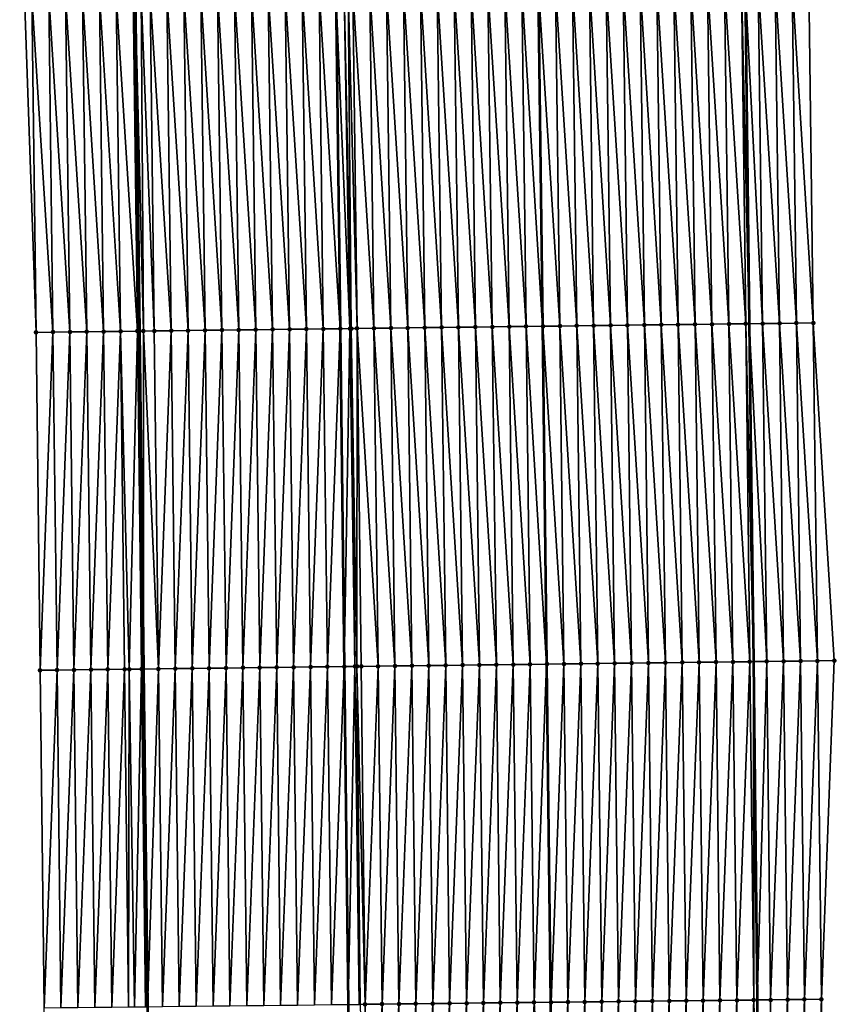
# Model space of a CAD drawing. Header units: feet. Extents: x 2010743 to 2022806, y 818705 to 837694.
# Tile 426 of 531: x 2011423 to 2011472, y 833613 to 833671. Entities that reach past the tile are written whole.
import ezdxf

# ---------------------------------------------------------------- set-up
doc = ezdxf.new("R2010")
doc.units = ezdxf.units.FT
doc.header["$MEASUREMENT"] = 0
for name, color, linetype, lineweight in [('EP_Travel Lane', 172, 'Continuous', 53), ('Road Shots', 141, 'Continuous', 100), ('STRIPING', 60, 'Continuous', 53)]:
    doc.layers.add(name, color=color, linetype=linetype, lineweight=lineweight)
doc.layers.add('I-77-MM17-21_NB-Surface-Border', color=7, linetype='Continuous')
doc.layers.add('I-77-MM17-21_NB-Surface-TIN', color=7, linetype='Continuous')

msp = doc.modelspace()

# ---------------------------------------------------------------- linework, layer by layer
at = {"layer": 'EP_Travel Lane'}
for points in [[(2011464.988, 833753.491, 292.193), (2011465.354, 833733.462, 292.098), (2011465.681, 833713.465, 292.017), (2011466.009, 833693.468, 291.958), (2011466.336, 833673.47, 291.897), (2011466.589, 833653.353, 291.841), (2011466.832, 833633.355, 291.826), (2011467.065, 833613.329, 291.812), (2011467.283, 833593.331, 291.79), (2011467.5, 833573.332, 291.775), (2011467.717, 833553.333, 291.774), (2011467.935, 833533.334, 291.789), (2011468.152, 833513.335, 291.797)], [(2011428.956, 833752.81, 292.489), (2011429.323, 833732.833, 292.414), (2011429.634, 833712.836, 292.334), (2011429.944, 833692.838, 292.234), (2011430.254, 833672.841, 292.154), (2011430.503, 833652.916, 292.111), (2011430.745, 833632.917, 292.045), (2011430.977, 833612.934, 292.039), (2011431.195, 833592.935, 292.039), (2011431.412, 833572.936, 292.024), (2011431.629, 833552.937, 292.032), (2011431.847, 833532.939, 292.065), (2011432.064, 833512.94, 292.102)]]:
    msp.add_polyline3d(points, dxfattribs=at)
at = {"layer": 'I-77-MM17-21_NB-Surface-Border', "color": 3, "linetype": 'Continuous', "lineweight": -3}
for points in [[(2011467.705, 833753.543, 292.096), (2011467.077, 833733.492, 292.042), (2011468.425, 833713.513, 291.922), (2011469.774, 833693.534, 291.813), (2011470.122, 833673.537, 291.757), (2011470.378, 833653.399, 291.711), (2011471.62, 833633.413, 291.642), (2011470.854, 833613.371, 291.668), (2011471.074, 833593.372, 291.648), (2011471.293, 833573.373, 291.648), (2011471.512, 833553.374, 291.655), (2011470.732, 833533.365, 291.699), (2011470.951, 833513.366, 291.699)], [(2011427.076, 833512.885, 291.937), (2011426.557, 833532.88, 291.895), (2011425.777, 833552.873, 291.844), (2011425.296, 833572.869, 291.814), (2011425.157, 833592.868, 291.84), (2011424.857, 833612.866, 291.843), (2011424.624, 833632.844, 291.867), (2011424.382, 833652.842, 291.917), (2011423.705, 833672.728, 291.953), (2011423.454, 833692.726, 292.028), (2011423.414, 833712.728, 292.137), (2011423.675, 833732.735, 292.241), (2011423.445, 833752.708, 292.332)]]:
    msp.add_polyline3d(points, dxfattribs=at)
at = {"layer": 'I-77-MM17-21_NB-Surface-TIN', "color": 128, "linetype": 'Continuous', "lineweight": -3}
for points in [[(2011452.38, 833653.181, 292.115), (2011452.125, 833673.222, 292.171), (2011451.125, 833673.204, 292.182)], [(2011453.38, 833653.193, 292.104), (2011453.124, 833673.239, 292.164), (2011452.125, 833673.222, 292.171)], [(2011452.38, 833653.181, 292.115), (2011453.38, 833653.193, 292.104), (2011452.125, 833673.222, 292.171)], [(2011453.124, 833673.239, 292.164), (2011454.347, 833653.204, 292.073), (2011454.092, 833673.256, 292.142)], [(2011453.38, 833653.193, 292.104), (2011454.347, 833653.204, 292.073), (2011453.124, 833673.239, 292.164)], [(2011454.379, 833653.205, 292.072), (2011454.124, 833673.257, 292.141), (2011454.092, 833673.256, 292.142)], [(2011454.379, 833653.205, 292.072), (2011454.092, 833673.256, 292.142), (2011454.347, 833653.204, 292.073)], [(2011455.379, 833653.217, 292.062), (2011455.124, 833673.274, 292.124), (2011454.124, 833673.257, 292.141)], [(2011454.379, 833653.205, 292.072), (2011455.379, 833653.217, 292.062), (2011454.124, 833673.257, 292.141)], [(2011456.379, 833653.229, 292.037), (2011456.124, 833673.292, 292.095), (2011455.124, 833673.274, 292.124)], [(2011455.379, 833653.217, 292.062), (2011456.379, 833653.229, 292.037), (2011455.124, 833673.274, 292.124)], [(2011457.379, 833653.241, 292.02), (2011457.124, 833673.309, 292.075), (2011456.124, 833673.292, 292.095)], [(2011456.379, 833653.229, 292.037), (2011457.379, 833653.241, 292.02), (2011456.124, 833673.292, 292.095)], [(2011458.379, 833653.253, 292.002), (2011458.124, 833673.327, 292.055), (2011457.124, 833673.309, 292.075)], [(2011457.379, 833653.241, 292.02), (2011458.379, 833653.253, 292.002), (2011457.124, 833673.309, 292.075)], [(2011459.379, 833653.266, 291.984), (2011459.124, 833673.344, 292.036), (2011458.124, 833673.327, 292.055)], [(2011458.379, 833653.253, 292.002), (2011459.379, 833653.266, 291.984), (2011458.124, 833673.327, 292.055)], [(2011460.379, 833653.278, 291.972), (2011460.123, 833673.362, 292.021), (2011459.124, 833673.344, 292.036)], [(2011459.379, 833653.266, 291.984), (2011460.379, 833653.278, 291.972), (2011459.124, 833673.344, 292.036)], [(2011461.379, 833653.29, 291.957), (2011461.123, 833673.379, 292.007), (2011460.123, 833673.362, 292.021)], [(2011460.379, 833653.278, 291.972), (2011461.379, 833653.29, 291.957), (2011460.123, 833673.362, 292.021)], [(2011462.379, 833653.302, 291.94), (2011462.123, 833673.397, 291.99), (2011461.123, 833673.379, 292.007)], [(2011461.379, 833653.29, 291.957), (2011462.379, 833653.302, 291.94), (2011461.123, 833673.379, 292.007)], [(2011462.123, 833673.397, 291.99), (2011463.379, 833653.314, 291.921), (2011463.123, 833673.414, 291.973)], [(2011462.379, 833653.302, 291.94), (2011463.379, 833653.314, 291.921), (2011462.123, 833673.397, 291.99)], [(2011464.379, 833653.326, 291.901), (2011464.123, 833673.431, 291.954), (2011463.123, 833673.414, 291.973)], [(2011463.379, 833653.314, 291.921), (2011464.379, 833653.326, 291.901), (2011463.123, 833673.414, 291.973)], [(2011465.379, 833653.338, 291.878), (2011465.123, 833673.449, 291.935), (2011464.123, 833673.431, 291.954)], [(2011464.379, 833653.326, 291.901), (2011465.379, 833653.338, 291.878), (2011464.123, 833673.431, 291.954)], [(2011466.379, 833653.351, 291.846), (2011466.122, 833673.467, 291.905), (2011465.123, 833673.449, 291.935)], [(2011465.379, 833653.338, 291.878), (2011466.379, 833653.351, 291.846), (2011465.123, 833673.449, 291.935)], [(2011466.122, 833673.467, 291.905), (2011466.589, 833653.353, 291.841), (2011466.336, 833673.47, 291.897)], [(2011466.379, 833653.351, 291.846), (2011466.589, 833653.353, 291.841), (2011466.122, 833673.467, 291.905)], [(2011467.378, 833653.363, 291.823), (2011467.122, 833673.484, 291.868), (2011466.336, 833673.47, 291.897)], [(2011467.378, 833653.363, 291.823), (2011466.336, 833673.47, 291.897), (2011466.589, 833653.353, 291.841)], [(2011468.378, 833653.375, 291.783), (2011468.122, 833673.502, 291.839), (2011467.122, 833673.484, 291.868)], [(2011467.378, 833653.363, 291.823), (2011468.378, 833653.375, 291.783), (2011467.122, 833673.484, 291.868)], [(2011469.378, 833653.387, 291.747), (2011469.122, 833673.519, 291.798), (2011468.122, 833673.502, 291.839)], [(2011468.378, 833653.375, 291.783), (2011469.378, 833653.387, 291.747), (2011468.122, 833673.502, 291.839)], [(2011470.378, 833653.399, 291.711), (2011470.122, 833673.537, 291.757), (2011469.122, 833673.519, 291.798)], [(2011469.378, 833653.387, 291.747), (2011470.378, 833653.399, 291.711), (2011469.122, 833673.519, 291.798)], [(2011424.382, 833652.842, 291.917), (2011424.129, 833672.735, 291.969), (2011423.705, 833672.728, 291.953)], [(2011425.382, 833652.854, 291.955), (2011425.129, 833672.752, 292.01), (2011424.129, 833672.735, 291.969)], [(2011424.382, 833652.842, 291.917), (2011425.382, 833652.854, 291.955), (2011424.129, 833672.735, 291.969)], [(2011426.381, 833652.866, 291.988), (2011426.129, 833672.769, 292.043), (2011425.129, 833672.752, 292.01)], [(2011425.382, 833652.854, 291.955), (2011426.381, 833652.866, 291.988), (2011425.129, 833672.752, 292.01)], [(2011427.381, 833652.878, 292.028), (2011427.128, 833672.787, 292.079), (2011426.129, 833672.769, 292.043)], [(2011426.381, 833652.866, 291.988), (2011427.381, 833652.878, 292.028), (2011426.129, 833672.769, 292.043)], [(2011428.381, 833652.89, 292.048), (2011428.128, 833672.804, 292.105), (2011427.128, 833672.787, 292.079)], [(2011427.381, 833652.878, 292.028), (2011428.381, 833652.89, 292.048), (2011427.128, 833672.787, 292.079)], [(2011429.381, 833652.902, 292.091), (2011429.128, 833672.821, 292.142), (2011428.128, 833672.804, 292.105)], [(2011428.381, 833652.89, 292.048), (2011429.381, 833652.902, 292.091), (2011428.128, 833672.804, 292.105)], [(2011430.381, 833652.914, 292.109), (2011430.128, 833672.839, 292.147), (2011429.128, 833672.821, 292.142)], [(2011429.381, 833652.902, 292.091), (2011430.381, 833652.914, 292.109), (2011429.128, 833672.821, 292.142)], [(2011430.128, 833672.839, 292.147), (2011430.503, 833652.916, 292.111), (2011430.254, 833672.841, 292.154)], [(2011430.381, 833652.914, 292.109), (2011430.503, 833652.916, 292.111), (2011430.128, 833672.839, 292.147)], [(2011430.737, 833652.919, 292.114), (2011430.608, 833672.847, 292.171), (2011430.254, 833672.841, 292.154)], [(2011430.737, 833652.919, 292.114), (2011430.254, 833672.841, 292.154), (2011430.503, 833652.916, 292.111)], [(2011431.381, 833652.926, 292.128), (2011431.128, 833672.856, 292.185), (2011430.608, 833672.847, 292.171)], [(2011430.737, 833652.919, 292.114), (2011431.381, 833652.926, 292.128), (2011430.608, 833672.847, 292.171)], [(2011432.381, 833652.938, 292.143), (2011432.128, 833672.873, 292.202), (2011431.128, 833672.856, 292.185)], [(2011431.381, 833652.926, 292.128), (2011432.381, 833652.938, 292.143), (2011431.128, 833672.856, 292.185)], [(2011433.381, 833652.951, 292.157), (2011433.127, 833672.891, 292.212), (2011432.128, 833672.873, 292.202)], [(2011432.381, 833652.938, 292.143), (2011433.381, 833652.951, 292.157), (2011432.128, 833672.873, 292.202)], [(2011434.381, 833652.963, 292.167), (2011434.127, 833672.908, 292.222), (2011433.127, 833672.891, 292.212)], [(2011433.381, 833652.951, 292.157), (2011434.381, 833652.963, 292.167), (2011433.127, 833672.891, 292.212)], [(2011435.381, 833652.975, 292.177), (2011435.127, 833672.925, 292.23), (2011434.127, 833672.908, 292.222)], [(2011434.381, 833652.963, 292.167), (2011435.381, 833652.975, 292.177), (2011434.127, 833672.908, 292.222)], [(2011436.381, 833652.987, 292.187), (2011436.127, 833672.943, 292.239), (2011435.127, 833672.925, 292.23)], [(2011435.381, 833652.975, 292.177), (2011436.381, 833652.987, 292.187), (2011435.127, 833672.925, 292.23)], [(2011437.381, 833652.999, 292.197), (2011437.127, 833672.96, 292.252), (2011436.127, 833672.943, 292.239)], [(2011436.381, 833652.987, 292.187), (2011437.381, 833652.999, 292.197), (2011436.127, 833672.943, 292.239)], [(2011438.381, 833653.011, 292.209), (2011438.127, 833672.977, 292.262), (2011437.127, 833672.96, 292.252)], [(2011437.381, 833652.999, 292.197), (2011438.381, 833653.011, 292.209), (2011437.127, 833672.96, 292.252)], [(2011439.381, 833653.023, 292.223), (2011439.127, 833672.995, 292.276), (2011438.127, 833672.977, 292.262)], [(2011438.381, 833653.011, 292.209), (2011439.381, 833653.023, 292.223), (2011438.127, 833672.977, 292.262)], [(2011440.38, 833653.035, 292.238), (2011440.126, 833673.012, 292.291), (2011439.127, 833672.995, 292.276)], [(2011439.381, 833653.023, 292.223), (2011440.38, 833653.035, 292.238), (2011439.127, 833672.995, 292.276)], [(2011441.38, 833653.047, 292.258), (2011441.126, 833673.03, 292.308), (2011440.126, 833673.012, 292.291)], [(2011440.38, 833653.035, 292.238), (2011441.38, 833653.047, 292.258), (2011440.126, 833673.012, 292.291)], [(2011441.126, 833673.03, 292.308), (2011442.38, 833653.059, 292.261), (2011442.126, 833673.047, 292.316)], [(2011441.38, 833653.047, 292.258), (2011442.38, 833653.059, 292.261), (2011441.126, 833673.03, 292.308)], [(2011442.955, 833653.066, 292.267), (2011442.62, 833673.056, 292.319), (2011442.126, 833673.047, 292.316)], [(2011442.955, 833653.066, 292.267), (2011442.126, 833673.047, 292.316), (2011442.38, 833653.059, 292.261)], [(2011443.038, 833653.067, 292.267), (2011442.849, 833673.06, 292.319), (2011442.62, 833673.056, 292.319)], [(2011442.955, 833653.066, 292.267), (2011443.038, 833653.067, 292.267), (2011442.62, 833673.056, 292.319)], [(2011443.38, 833653.071, 292.264), (2011443.126, 833673.064, 292.316), (2011442.849, 833673.06, 292.319)], [(2011443.038, 833653.067, 292.267), (2011443.38, 833653.071, 292.264), (2011442.849, 833673.06, 292.319)], [(2011444.38, 833653.084, 292.248), (2011444.126, 833673.082, 292.3), (2011443.126, 833673.064, 292.316)], [(2011443.38, 833653.071, 292.264), (2011444.38, 833653.084, 292.248), (2011443.126, 833673.064, 292.316)], [(2011445.38, 833653.096, 292.226), (2011445.126, 833673.099, 292.281), (2011444.126, 833673.082, 292.3)], [(2011444.38, 833653.084, 292.248), (2011445.38, 833653.096, 292.226), (2011444.126, 833673.082, 292.3)], [(2011446.38, 833653.108, 292.209), (2011446.126, 833673.117, 292.264), (2011445.126, 833673.099, 292.281)], [(2011445.38, 833653.096, 292.226), (2011446.38, 833653.108, 292.209), (2011445.126, 833673.099, 292.281)], [(2011447.38, 833653.12, 292.194), (2011447.125, 833673.134, 292.248), (2011446.126, 833673.117, 292.264)], [(2011446.38, 833653.108, 292.209), (2011447.38, 833653.12, 292.194), (2011446.126, 833673.117, 292.264)], [(2011448.38, 833653.132, 292.18), (2011448.125, 833673.152, 292.233), (2011447.125, 833673.134, 292.248)], [(2011447.38, 833653.12, 292.194), (2011448.38, 833653.132, 292.18), (2011447.125, 833673.134, 292.248)], [(2011449.38, 833653.144, 292.163), (2011449.125, 833673.169, 292.214), (2011448.125, 833673.152, 292.233)], [(2011448.38, 833653.132, 292.18), (2011449.38, 833653.144, 292.163), (2011448.125, 833673.152, 292.233)], [(2011450.38, 833653.156, 292.145), (2011450.125, 833673.187, 292.199), (2011449.125, 833673.169, 292.214)], [(2011449.38, 833653.144, 292.163), (2011450.38, 833653.156, 292.145), (2011449.125, 833673.169, 292.214)], [(2011451.38, 833653.168, 292.129), (2011451.125, 833673.204, 292.182), (2011450.125, 833673.187, 292.199)], [(2011450.38, 833653.156, 292.145), (2011451.38, 833653.168, 292.129), (2011450.125, 833673.187, 292.199)], [(2011451.38, 833653.168, 292.129), (2011452.38, 833653.181, 292.115), (2011451.125, 833673.204, 292.182)], [(2011470.62, 833633.401, 291.681), (2011470.378, 833653.399, 291.711), (2011469.378, 833653.387, 291.747)], [(2011470.62, 833633.401, 291.681), (2011471.62, 833633.413, 291.642), (2011470.378, 833653.399, 291.711)], [(2011424.382, 833652.842, 291.917), (2011424.624, 833632.844, 291.867), (2011425.382, 833652.854, 291.955)], [(2011425.624, 833632.856, 291.903), (2011425.382, 833652.854, 291.955), (2011424.624, 833632.844, 291.867)], [(2011425.624, 833632.856, 291.903), (2011426.381, 833652.866, 291.988), (2011425.382, 833652.854, 291.955)], [(2011425.624, 833632.856, 291.903), (2011426.624, 833632.868, 291.936), (2011426.381, 833652.866, 291.988)], [(2011426.624, 833632.868, 291.936), (2011427.381, 833652.878, 292.028), (2011426.381, 833652.866, 291.988)], [(2011426.624, 833632.868, 291.936), (2011427.624, 833632.88, 291.974), (2011427.381, 833652.878, 292.028)], [(2011427.624, 833632.88, 291.974), (2011428.381, 833652.89, 292.048), (2011427.381, 833652.878, 292.028)], [(2011427.624, 833632.88, 291.974), (2011428.623, 833632.892, 291.988), (2011428.381, 833652.89, 292.048)], [(2011428.623, 833632.892, 291.988), (2011429.381, 833652.902, 292.091), (2011428.381, 833652.89, 292.048)], [(2011428.623, 833632.892, 291.988), (2011429.623, 833632.904, 292.029), (2011429.381, 833652.902, 292.091)], [(2011429.899, 833632.907, 292.049), (2011430.381, 833652.914, 292.109), (2011429.381, 833652.902, 292.091)], [(2011429.623, 833632.904, 292.029), (2011429.899, 833632.907, 292.049), (2011429.381, 833652.902, 292.091)], [(2011429.899, 833632.907, 292.049), (2011430.623, 833632.916, 292.042), (2011430.381, 833652.914, 292.109)], [(2011430.623, 833632.916, 292.042), (2011430.503, 833652.916, 292.111), (2011430.381, 833652.914, 292.109)], [(2011430.737, 833652.919, 292.114), (2011430.503, 833652.916, 292.111), (2011430.745, 833632.917, 292.045)], [(2011430.623, 833632.916, 292.042), (2011430.745, 833632.917, 292.045), (2011430.503, 833652.916, 292.111)], [(2011431.623, 833632.928, 292.068), (2011431.381, 833652.926, 292.128), (2011430.737, 833652.919, 292.114)], [(2011431.623, 833632.928, 292.068), (2011430.737, 833652.919, 292.114), (2011430.745, 833632.917, 292.045)], [(2011431.623, 833632.928, 292.068), (2011432.381, 833652.938, 292.143), (2011431.381, 833652.926, 292.128)], [(2011431.623, 833632.928, 292.068), (2011432.623, 833632.94, 292.088), (2011432.381, 833652.938, 292.143)], [(2011432.623, 833632.94, 292.088), (2011433.381, 833652.951, 292.157), (2011432.381, 833652.938, 292.143)], [(2011432.623, 833632.94, 292.088), (2011433.623, 833632.952, 292.101), (2011433.381, 833652.951, 292.157)], [(2011433.623, 833632.952, 292.101), (2011434.381, 833652.963, 292.167), (2011433.381, 833652.951, 292.157)], [(2011433.623, 833632.952, 292.101), (2011434.623, 833632.964, 292.115), (2011434.381, 833652.963, 292.167)], [(2011434.623, 833632.964, 292.115), (2011435.381, 833652.975, 292.177), (2011434.381, 833652.963, 292.167)], [(2011434.623, 833632.964, 292.115), (2011435.623, 833632.976, 292.127), (2011435.381, 833652.975, 292.177)], [(2011435.623, 833632.976, 292.127), (2011436.381, 833652.987, 292.187), (2011435.381, 833652.975, 292.177)], [(2011435.623, 833632.976, 292.127), (2011436.623, 833632.988, 292.136), (2011436.381, 833652.987, 292.187)], [(2011436.623, 833632.988, 292.136), (2011437.381, 833652.999, 292.197), (2011436.381, 833652.987, 292.187)], [(2011436.623, 833632.988, 292.136), (2011437.623, 833633, 292.148), (2011437.381, 833652.999, 292.197)], [(2011437.623, 833633, 292.148), (2011438.381, 833653.011, 292.209), (2011437.381, 833652.999, 292.197)], [(2011437.623, 833633, 292.148), (2011438.623, 833633.012, 292.161), (2011438.381, 833653.011, 292.209)], [(2011438.623, 833633.012, 292.161), (2011439.381, 833653.023, 292.223), (2011438.381, 833653.011, 292.209)], [(2011438.623, 833633.012, 292.161), (2011439.623, 833633.025, 292.178), (2011439.381, 833653.023, 292.223)], [(2011439.623, 833633.025, 292.178), (2011440.38, 833653.035, 292.238), (2011439.381, 833653.023, 292.223)], [(2011439.623, 833633.025, 292.178), (2011440.623, 833633.037, 292.193), (2011440.38, 833653.035, 292.238)], [(2011440.623, 833633.037, 292.193), (2011441.38, 833653.047, 292.258), (2011440.38, 833653.035, 292.238)], [(2011440.623, 833633.037, 292.193), (2011441.622, 833633.049, 292.211), (2011441.38, 833653.047, 292.258)], [(2011441.622, 833633.049, 292.211), (2011442.38, 833653.059, 292.261), (2011441.38, 833653.047, 292.258)], [(2011441.622, 833633.049, 292.211), (2011442.622, 833633.061, 292.22), (2011442.38, 833653.059, 292.261)], [(2011442.955, 833653.066, 292.267), (2011442.38, 833653.059, 292.261), (2011442.622, 833633.061, 292.22)], [(2011443.248, 833633.068, 292.225), (2011442.955, 833653.066, 292.267), (2011442.622, 833633.061, 292.22)], [(2011443.248, 833633.068, 292.225), (2011443.038, 833653.067, 292.267), (2011442.955, 833653.066, 292.267)], [(2011443.368, 833633.07, 292.224), (2011443.38, 833653.071, 292.264), (2011443.038, 833653.067, 292.267)], [(2011443.248, 833633.068, 292.225), (2011443.368, 833633.07, 292.224), (2011443.038, 833653.067, 292.267)], [(2011443.368, 833633.07, 292.224), (2011443.622, 833633.073, 292.222), (2011443.38, 833653.071, 292.264)], [(2011444.622, 833633.085, 292.206), (2011444.38, 833653.084, 292.248), (2011443.38, 833653.071, 292.264)], [(2011443.622, 833633.073, 292.222), (2011444.622, 833633.085, 292.206), (2011443.38, 833653.071, 292.264)], [(2011445.622, 833633.097, 292.188), (2011445.38, 833653.096, 292.226), (2011444.38, 833653.084, 292.248)], [(2011444.622, 833633.085, 292.206), (2011445.622, 833633.097, 292.188), (2011444.38, 833653.084, 292.248)], [(2011446.622, 833633.109, 292.171), (2011446.38, 833653.108, 292.209), (2011445.38, 833653.096, 292.226)], [(2011445.622, 833633.097, 292.188), (2011446.622, 833633.109, 292.171), (2011445.38, 833653.096, 292.226)], [(2011447.622, 833633.121, 292.157), (2011447.38, 833653.12, 292.194), (2011446.38, 833653.108, 292.209)], [(2011446.622, 833633.109, 292.171), (2011447.622, 833633.121, 292.157), (2011446.38, 833653.108, 292.209)], [(2011448.622, 833633.134, 292.143), (2011448.38, 833653.132, 292.18), (2011447.38, 833653.12, 292.194)], [(2011447.622, 833633.121, 292.157), (2011448.622, 833633.134, 292.143), (2011447.38, 833653.12, 292.194)], [(2011449.622, 833633.146, 292.126), (2011449.38, 833653.144, 292.163), (2011448.38, 833653.132, 292.18)], [(2011448.622, 833633.134, 292.143), (2011449.622, 833633.146, 292.126), (2011448.38, 833653.132, 292.18)], [(2011450.622, 833633.158, 292.109), (2011450.38, 833653.156, 292.145), (2011449.38, 833653.144, 292.163)], [(2011449.622, 833633.146, 292.126), (2011450.622, 833633.158, 292.109), (2011449.38, 833653.144, 292.163)], [(2011451.622, 833633.17, 292.095), (2011451.38, 833653.168, 292.129), (2011450.38, 833653.156, 292.145)], [(2011450.622, 833633.158, 292.109), (2011451.622, 833633.17, 292.095), (2011450.38, 833653.156, 292.145)], [(2011452.622, 833633.182, 292.083), (2011452.38, 833653.181, 292.115), (2011451.38, 833653.168, 292.129)], [(2011451.622, 833633.17, 292.095), (2011452.622, 833633.182, 292.083), (2011451.38, 833653.168, 292.129)], [(2011453.622, 833633.194, 292.073), (2011453.38, 833653.193, 292.104), (2011452.38, 833653.181, 292.115)], [(2011452.622, 833633.182, 292.083), (2011453.622, 833633.194, 292.073), (2011452.38, 833653.181, 292.115)], [(2011453.38, 833653.193, 292.104), (2011454.589, 833633.206, 292.054), (2011454.347, 833653.204, 292.073)], [(2011453.622, 833633.194, 292.073), (2011454.589, 833633.206, 292.054), (2011453.38, 833653.193, 292.104)], [(2011454.622, 833633.206, 292.054), (2011454.379, 833653.205, 292.072), (2011454.347, 833653.204, 292.073)], [(2011454.622, 833633.206, 292.054), (2011454.347, 833653.204, 292.073), (2011454.589, 833633.206, 292.054)], [(2011455.621, 833633.218, 292.041), (2011455.379, 833653.217, 292.062), (2011454.379, 833653.205, 292.072)], [(2011454.622, 833633.206, 292.054), (2011455.621, 833633.218, 292.041), (2011454.379, 833653.205, 292.072)], [(2011456.621, 833633.231, 292.009), (2011456.379, 833653.229, 292.037), (2011455.379, 833653.217, 292.062)], [(2011455.621, 833633.218, 292.041), (2011456.621, 833633.231, 292.009), (2011455.379, 833653.217, 292.062)], [(2011457.621, 833633.243, 291.991), (2011457.379, 833653.241, 292.02), (2011456.379, 833653.229, 292.037)], [(2011456.621, 833633.231, 292.009), (2011457.621, 833633.243, 291.991), (2011456.379, 833653.229, 292.037)], [(2011458.621, 833633.255, 291.971), (2011458.379, 833653.253, 292.002), (2011457.379, 833653.241, 292.02)], [(2011457.621, 833633.243, 291.991), (2011458.621, 833633.255, 291.971), (2011457.379, 833653.241, 292.02)], [(2011459.621, 833633.267, 291.95), (2011459.379, 833653.266, 291.984), (2011458.379, 833653.253, 292.002)], [(2011458.621, 833633.255, 291.971), (2011459.621, 833633.267, 291.95), (2011458.379, 833653.253, 292.002)], [(2011460.621, 833633.279, 291.939), (2011460.379, 833653.278, 291.972), (2011459.379, 833653.266, 291.984)], [(2011459.621, 833633.267, 291.95), (2011460.621, 833633.279, 291.939), (2011459.379, 833653.266, 291.984)], [(2011461.621, 833633.291, 291.926), (2011461.379, 833653.29, 291.957), (2011460.379, 833653.278, 291.972)], [(2011460.621, 833633.279, 291.939), (2011461.621, 833633.291, 291.926), (2011460.379, 833653.278, 291.972)], [(2011461.379, 833653.29, 291.957), (2011462.621, 833633.303, 291.913), (2011462.379, 833653.302, 291.94)], [(2011461.621, 833633.291, 291.926), (2011462.621, 833633.303, 291.913), (2011461.379, 833653.29, 291.957)], [(2011462.379, 833653.302, 291.94), (2011463.621, 833633.316, 291.897), (2011463.379, 833653.314, 291.921)], [(2011462.379, 833653.302, 291.94), (2011462.621, 833633.303, 291.913), (2011463.621, 833633.316, 291.897)], [(2011464.621, 833633.328, 291.879), (2011464.379, 833653.326, 291.901), (2011463.379, 833653.314, 291.921)], [(2011463.621, 833633.316, 291.897), (2011464.621, 833633.328, 291.879), (2011463.379, 833653.314, 291.921)], [(2011465.621, 833633.34, 291.857), (2011465.379, 833653.338, 291.878), (2011464.379, 833653.326, 291.901)], [(2011464.621, 833633.328, 291.879), (2011465.621, 833633.34, 291.857), (2011464.379, 833653.326, 291.901)], [(2011466.621, 833633.352, 291.835), (2011466.379, 833653.351, 291.846), (2011465.379, 833653.338, 291.878)], [(2011465.621, 833633.34, 291.857), (2011466.621, 833633.352, 291.835), (2011465.379, 833653.338, 291.878)], [(2011466.379, 833653.351, 291.846), (2011466.832, 833633.355, 291.826), (2011466.589, 833653.353, 291.841)], [(2011466.621, 833633.352, 291.835), (2011466.832, 833633.355, 291.826), (2011466.379, 833653.351, 291.846)], [(2011467.621, 833633.364, 291.793), (2011467.378, 833653.363, 291.823), (2011466.589, 833653.353, 291.841)], [(2011467.621, 833633.364, 291.793), (2011466.589, 833653.353, 291.841), (2011466.832, 833633.355, 291.826)], [(2011468.62, 833633.376, 291.751), (2011468.378, 833653.375, 291.783), (2011467.378, 833653.363, 291.823)], [(2011467.621, 833633.364, 291.793), (2011468.62, 833633.376, 291.751), (2011467.378, 833653.363, 291.823)], [(2011469.62, 833633.388, 291.715), (2011469.378, 833653.387, 291.747), (2011468.378, 833653.375, 291.783)], [(2011468.62, 833633.376, 291.751), (2011469.62, 833633.388, 291.715), (2011468.378, 833653.375, 291.783)], [(2011469.62, 833633.388, 291.715), (2011470.62, 833633.401, 291.681), (2011469.378, 833653.387, 291.747)], [(2011436.856, 833612.998, 292.117), (2011437.623, 833633, 292.148), (2011436.623, 833632.988, 292.136)], [(2011436.856, 833612.998, 292.117), (2011437.856, 833613.009, 292.127), (2011437.623, 833633, 292.148)], [(2011437.856, 833613.009, 292.127), (2011438.623, 833633.012, 292.161), (2011437.623, 833633, 292.148)], [(2011437.856, 833613.009, 292.127), (2011438.856, 833613.02, 292.14), (2011438.623, 833633.012, 292.161)], [(2011438.856, 833613.02, 292.14), (2011439.623, 833633.025, 292.178), (2011438.623, 833633.012, 292.161)], [(2011438.856, 833613.02, 292.14), (2011439.856, 833613.031, 292.156), (2011439.623, 833633.025, 292.178)], [(2011439.856, 833613.031, 292.156), (2011440.623, 833633.037, 292.193), (2011439.623, 833633.025, 292.178)], [(2011439.856, 833613.031, 292.156), (2011440.856, 833613.042, 292.173), (2011440.623, 833633.037, 292.193)], [(2011440.856, 833613.042, 292.173), (2011441.622, 833633.049, 292.211), (2011440.623, 833633.037, 292.193)], [(2011440.856, 833613.042, 292.173), (2011441.856, 833613.053, 292.193), (2011441.622, 833633.049, 292.211)], [(2011441.856, 833613.053, 292.193), (2011442.622, 833633.061, 292.22), (2011441.622, 833633.049, 292.211)], [(2011441.856, 833613.053, 292.193), (2011442.856, 833613.064, 292.201), (2011442.622, 833633.061, 292.22)], [(2011443.248, 833633.068, 292.225), (2011442.622, 833633.061, 292.22), (2011442.856, 833613.064, 292.201)], [(2011443.493, 833613.071, 292.211), (2011443.248, 833633.068, 292.225), (2011442.856, 833613.064, 292.201)], [(2011443.556, 833613.072, 292.211), (2011443.368, 833633.07, 292.224), (2011443.248, 833633.068, 292.225)], [(2011443.493, 833613.071, 292.211), (2011443.556, 833613.072, 292.211), (2011443.248, 833633.068, 292.225)], [(2011443.856, 833613.075, 292.208), (2011443.622, 833633.073, 292.222), (2011443.368, 833633.07, 292.224)], [(2011443.556, 833613.072, 292.211), (2011443.856, 833613.075, 292.208), (2011443.368, 833633.07, 292.224)], [(2011443.856, 833613.075, 292.208), (2011444.622, 833633.085, 292.206), (2011443.622, 833633.073, 292.222)], [(2011443.856, 833613.075, 292.208), (2011444.856, 833613.086, 292.189), (2011444.622, 833633.085, 292.206)], [(2011444.856, 833613.086, 292.189), (2011445.622, 833633.097, 292.188), (2011444.622, 833633.085, 292.206)], [(2011444.856, 833613.086, 292.189), (2011445.856, 833613.097, 292.169), (2011445.622, 833633.097, 292.188)], [(2011445.856, 833613.097, 292.169), (2011446.622, 833633.109, 292.171), (2011445.622, 833633.097, 292.188)], [(2011445.856, 833613.097, 292.169), (2011446.856, 833613.108, 292.152), (2011446.622, 833633.109, 292.171)], [(2011446.856, 833613.108, 292.152), (2011447.622, 833633.121, 292.157), (2011446.622, 833633.109, 292.171)], [(2011446.856, 833613.108, 292.152), (2011447.856, 833613.119, 292.139), (2011447.622, 833633.121, 292.157)], [(2011447.856, 833613.119, 292.139), (2011448.622, 833633.134, 292.143), (2011447.622, 833633.121, 292.157)], [(2011447.856, 833613.119, 292.139), (2011448.855, 833613.13, 292.126), (2011448.622, 833633.134, 292.143)], [(2011448.855, 833613.13, 292.126), (2011449.622, 833633.146, 292.126), (2011448.622, 833633.134, 292.143)], [(2011448.855, 833613.13, 292.126), (2011449.855, 833613.141, 292.109), (2011449.622, 833633.146, 292.126)], [(2011449.855, 833613.141, 292.109), (2011450.622, 833633.158, 292.109), (2011449.622, 833633.146, 292.126)], [(2011449.855, 833613.141, 292.109), (2011450.855, 833613.152, 292.094), (2011450.622, 833633.158, 292.109)], [(2011450.855, 833613.152, 292.094), (2011451.622, 833633.17, 292.095), (2011450.622, 833633.158, 292.109)], [(2011450.855, 833613.152, 292.094), (2011451.855, 833613.163, 292.081), (2011451.622, 833633.17, 292.095)], [(2011451.855, 833613.163, 292.081), (2011452.622, 833633.182, 292.083), (2011451.622, 833633.17, 292.095)], [(2011451.855, 833613.163, 292.081), (2011452.855, 833613.174, 292.071), (2011452.622, 833633.182, 292.083)], [(2011452.855, 833613.174, 292.071), (2011453.622, 833633.194, 292.073), (2011452.622, 833633.182, 292.083)], [(2011452.855, 833613.174, 292.071), (2011453.855, 833613.185, 292.062), (2011453.622, 833633.194, 292.073)], [(2011453.855, 833613.185, 292.062), (2011454.589, 833633.206, 292.054), (2011453.622, 833633.194, 292.073)], [(2011453.855, 833613.185, 292.062), (2011454.822, 833613.195, 292.039), (2011454.589, 833633.206, 292.054)], [(2011454.622, 833633.206, 292.054), (2011454.589, 833633.206, 292.054), (2011454.822, 833613.195, 292.039)], [(2011454.855, 833613.196, 292.038), (2011455.621, 833633.218, 292.041), (2011454.622, 833633.206, 292.054)], [(2011454.855, 833613.196, 292.038), (2011454.622, 833633.206, 292.054), (2011454.822, 833613.195, 292.039)], [(2011454.855, 833613.196, 292.038), (2011455.855, 833613.207, 292.025), (2011455.621, 833633.218, 292.041)], [(2011455.855, 833613.207, 292.025), (2011456.621, 833633.231, 292.009), (2011455.621, 833633.218, 292.041)], [(2011455.855, 833613.207, 292.025), (2011456.855, 833613.218, 291.995), (2011456.621, 833633.231, 292.009)], [(2011456.855, 833613.218, 291.995), (2011457.621, 833633.243, 291.991), (2011456.621, 833633.231, 292.009)], [(2011456.855, 833613.218, 291.995), (2011457.855, 833613.229, 291.975), (2011457.621, 833633.243, 291.991)], [(2011457.855, 833613.229, 291.975), (2011458.621, 833633.255, 291.971), (2011457.621, 833633.243, 291.991)], [(2011457.855, 833613.229, 291.975), (2011458.855, 833613.24, 291.959), (2011458.621, 833633.255, 291.971)], [(2011458.855, 833613.24, 291.959), (2011459.621, 833633.267, 291.95), (2011458.621, 833633.255, 291.971)], [(2011458.855, 833613.24, 291.959), (2011459.855, 833613.251, 291.94), (2011459.621, 833633.267, 291.95)], [(2011459.855, 833613.251, 291.94), (2011460.621, 833633.279, 291.939), (2011459.621, 833633.267, 291.95)], [(2011459.855, 833613.251, 291.94), (2011460.855, 833613.262, 291.925), (2011460.621, 833633.279, 291.939)], [(2011460.855, 833613.262, 291.925), (2011461.621, 833633.291, 291.926), (2011460.621, 833633.279, 291.939)], [(2011460.855, 833613.262, 291.925), (2011461.855, 833613.272, 291.911), (2011461.621, 833633.291, 291.926)], [(2011461.855, 833613.272, 291.911), (2011462.621, 833633.303, 291.913), (2011461.621, 833633.291, 291.926)], [(2011461.855, 833613.272, 291.911), (2011462.855, 833613.283, 291.899), (2011462.621, 833633.303, 291.913)], [(2011462.855, 833613.283, 291.899), (2011463.621, 833633.316, 291.897), (2011462.621, 833633.303, 291.913)], [(2011463.855, 833613.294, 291.883), (2011463.621, 833633.316, 291.897), (2011462.855, 833613.283, 291.899)], [(2011463.855, 833613.294, 291.883), (2011464.621, 833633.328, 291.879), (2011463.621, 833633.316, 291.897)], [(2011463.855, 833613.294, 291.883), (2011464.855, 833613.305, 291.867), (2011464.621, 833633.328, 291.879)], [(2011464.855, 833613.305, 291.867), (2011465.621, 833633.34, 291.857), (2011464.621, 833633.328, 291.879)], [(2011464.855, 833613.305, 291.867), (2011465.854, 833613.316, 291.848), (2011465.621, 833633.34, 291.857)], [(2011465.854, 833613.316, 291.848), (2011466.621, 833633.352, 291.835), (2011465.621, 833633.34, 291.857)], [(2011465.854, 833613.316, 291.848), (2011466.854, 833613.327, 291.818), (2011466.621, 833633.352, 291.835)], [(2011466.854, 833613.327, 291.818), (2011466.832, 833633.355, 291.826), (2011466.621, 833633.352, 291.835)], [(2011467.621, 833633.364, 291.793), (2011466.832, 833633.355, 291.826), (2011467.065, 833613.329, 291.812)], [(2011466.854, 833613.327, 291.818), (2011467.065, 833613.329, 291.812), (2011466.832, 833633.355, 291.826)], [(2011467.854, 833613.338, 291.787), (2011467.621, 833633.364, 291.793), (2011467.065, 833613.329, 291.812)], [(2011467.854, 833613.338, 291.787), (2011468.62, 833633.376, 291.751), (2011467.621, 833633.364, 291.793)], [(2011467.854, 833613.338, 291.787), (2011468.854, 833613.349, 291.737), (2011468.62, 833633.376, 291.751)], [(2011468.854, 833613.349, 291.737), (2011469.62, 833633.388, 291.715), (2011468.62, 833633.376, 291.751)], [(2011468.854, 833613.349, 291.737), (2011469.854, 833613.36, 291.702), (2011469.62, 833633.388, 291.715)], [(2011469.854, 833613.36, 291.702), (2011470.62, 833633.401, 291.681), (2011469.62, 833633.388, 291.715)], [(2011469.854, 833613.36, 291.702), (2011470.854, 833613.371, 291.668), (2011470.62, 833633.401, 291.681)], [(2011470.854, 833613.371, 291.668), (2011471.62, 833633.413, 291.642), (2011470.62, 833633.401, 291.681)], [(2011424.857, 833612.866, 291.843), (2011425.624, 833632.856, 291.903), (2011424.624, 833632.844, 291.867)], [(2011425.857, 833612.877, 291.882), (2011425.624, 833632.856, 291.903), (2011424.857, 833612.866, 291.843)], [(2011425.857, 833612.877, 291.882), (2011426.624, 833632.868, 291.936), (2011425.624, 833632.856, 291.903)], [(2011425.857, 833612.877, 291.882), (2011426.857, 833612.888, 291.916), (2011426.624, 833632.868, 291.936)], [(2011426.857, 833612.888, 291.916), (2011427.624, 833632.88, 291.974), (2011426.624, 833632.868, 291.936)], [(2011426.857, 833612.888, 291.916), (2011427.857, 833612.9, 291.954), (2011427.624, 833632.88, 291.974)], [(2011427.857, 833612.9, 291.954), (2011428.623, 833632.892, 291.988), (2011427.624, 833632.88, 291.974)], [(2011427.857, 833612.9, 291.954), (2011428.857, 833612.911, 291.972), (2011428.623, 833632.892, 291.988)], [(2011428.857, 833612.911, 291.972), (2011429.623, 833632.904, 292.029), (2011428.623, 833632.892, 291.988)], [(2011428.857, 833612.911, 291.972), (2011429.857, 833612.922, 292.015), (2011429.623, 833632.904, 292.029)], [(2011429.857, 833612.922, 292.015), (2011429.899, 833632.907, 292.049), (2011429.623, 833632.904, 292.029)], [(2011429.857, 833612.922, 292.015), (2011430.212, 833612.925, 292.037), (2011429.899, 833632.907, 292.049)], [(2011430.212, 833612.925, 292.037), (2011430.623, 833632.916, 292.042), (2011429.899, 833632.907, 292.049)], [(2011430.212, 833612.925, 292.037), (2011430.857, 833612.933, 292.037), (2011430.623, 833632.916, 292.042)], [(2011430.857, 833612.933, 292.037), (2011430.745, 833632.917, 292.045), (2011430.623, 833632.916, 292.042)], [(2011431.623, 833632.928, 292.068), (2011430.745, 833632.917, 292.045), (2011430.977, 833612.934, 292.039)], [(2011430.857, 833612.933, 292.037), (2011430.977, 833612.934, 292.039), (2011430.745, 833632.917, 292.045)], [(2011431.857, 833612.944, 292.054), (2011431.623, 833632.928, 292.068), (2011430.977, 833612.934, 292.039)], [(2011431.857, 833612.944, 292.054), (2011432.623, 833632.94, 292.088), (2011431.623, 833632.928, 292.068)], [(2011431.857, 833612.944, 292.054), (2011432.856, 833612.955, 292.071), (2011432.623, 833632.94, 292.088)], [(2011432.856, 833612.955, 292.071), (2011433.623, 833632.952, 292.101), (2011432.623, 833632.94, 292.088)], [(2011432.856, 833612.955, 292.071), (2011433.856, 833612.966, 292.084), (2011433.623, 833632.952, 292.101)], [(2011433.856, 833612.966, 292.084), (2011434.623, 833632.964, 292.115), (2011433.623, 833632.952, 292.101)], [(2011433.856, 833612.966, 292.084), (2011434.856, 833612.977, 292.095), (2011434.623, 833632.964, 292.115)], [(2011434.856, 833612.977, 292.095), (2011435.623, 833632.976, 292.127), (2011434.623, 833632.964, 292.115)], [(2011434.856, 833612.977, 292.095), (2011435.856, 833612.988, 292.106), (2011435.623, 833632.976, 292.127)], [(2011435.856, 833612.988, 292.106), (2011436.623, 833632.988, 292.136), (2011435.623, 833632.976, 292.127)], [(2011435.856, 833612.988, 292.106), (2011436.856, 833612.998, 292.117), (2011436.623, 833632.988, 292.136)], [(2011453.855, 833613.185, 292.062), (2011455.039, 833593.197, 292.023), (2011454.822, 833613.195, 292.039)], [(2011455.075, 833593.197, 292.022), (2011454.855, 833613.196, 292.038), (2011454.822, 833613.195, 292.039)], [(2011455.075, 833593.197, 292.022), (2011454.822, 833613.195, 292.039), (2011455.039, 833593.197, 292.023)], [(2011455.075, 833593.197, 292.022), (2011455.855, 833613.207, 292.025), (2011454.855, 833613.196, 292.038)], [(2011455.075, 833593.197, 292.022), (2011456.074, 833593.208, 291.999), (2011455.855, 833613.207, 292.025)], [(2011456.074, 833593.208, 291.999), (2011456.855, 833613.218, 291.995), (2011455.855, 833613.207, 292.025)], [(2011456.074, 833593.208, 291.999), (2011457.074, 833593.219, 291.976), (2011456.855, 833613.218, 291.995)], [(2011457.074, 833593.219, 291.976), (2011457.855, 833613.229, 291.975), (2011456.855, 833613.218, 291.995)], [(2011457.074, 833593.219, 291.976), (2011458.074, 833593.23, 291.955), (2011457.855, 833613.229, 291.975)], [(2011458.074, 833593.23, 291.955), (2011458.855, 833613.24, 291.959), (2011457.855, 833613.229, 291.975)], [(2011458.074, 833593.23, 291.955), (2011459.074, 833593.241, 291.933), (2011458.855, 833613.24, 291.959)], [(2011459.074, 833593.241, 291.933), (2011459.855, 833613.251, 291.94), (2011458.855, 833613.24, 291.959)], [(2011459.074, 833593.241, 291.933), (2011460.074, 833593.252, 291.915), (2011459.855, 833613.251, 291.94)], [(2011460.074, 833593.252, 291.915), (2011460.855, 833613.262, 291.925), (2011459.855, 833613.251, 291.94)], [(2011460.074, 833593.252, 291.915), (2011461.074, 833593.263, 291.904), (2011460.855, 833613.262, 291.925)], [(2011461.074, 833593.263, 291.904), (2011461.855, 833613.272, 291.911), (2011460.855, 833613.262, 291.925)], [(2011461.074, 833593.263, 291.904), (2011462.074, 833593.274, 291.888), (2011461.855, 833613.272, 291.911)], [(2011462.074, 833593.274, 291.888), (2011462.855, 833613.283, 291.899), (2011461.855, 833613.272, 291.911)], [(2011462.074, 833593.274, 291.888), (2011463.074, 833593.285, 291.873), (2011462.855, 833613.283, 291.899)], [(2011463.074, 833593.285, 291.873), (2011463.855, 833613.294, 291.883), (2011462.855, 833613.283, 291.899)], [(2011463.074, 833593.285, 291.873), (2011464.074, 833593.295, 291.858), (2011463.855, 833613.294, 291.883)], [(2011464.074, 833593.295, 291.858), (2011464.855, 833613.305, 291.867), (2011463.855, 833613.294, 291.883)], [(2011464.074, 833593.295, 291.858), (2011465.074, 833593.306, 291.842), (2011464.855, 833613.305, 291.867)], [(2011465.074, 833593.306, 291.842), (2011465.854, 833613.316, 291.848), (2011464.855, 833613.305, 291.867)], [(2011465.074, 833593.306, 291.842), (2011466.074, 833593.317, 291.823), (2011465.854, 833613.316, 291.848)], [(2011466.074, 833593.317, 291.823), (2011466.854, 833613.327, 291.818), (2011465.854, 833613.316, 291.848)], [(2011466.074, 833593.317, 291.823), (2011467.074, 833593.328, 291.797), (2011466.854, 833613.327, 291.818)], [(2011466.854, 833613.327, 291.818), (2011467.283, 833593.331, 291.79), (2011467.065, 833613.329, 291.812)], [(2011467.074, 833593.328, 291.797), (2011467.283, 833593.331, 291.79), (2011466.854, 833613.327, 291.818)], [(2011468.074, 833593.339, 291.764), (2011467.854, 833613.338, 291.787), (2011467.065, 833613.329, 291.812)], [(2011468.074, 833593.339, 291.764), (2011467.065, 833613.329, 291.812), (2011467.283, 833593.331, 291.79)], [(2011468.074, 833593.339, 291.764), (2011468.854, 833613.349, 291.737), (2011467.854, 833613.338, 291.787)], [(2011468.074, 833593.339, 291.764), (2011469.074, 833593.35, 291.724), (2011468.854, 833613.349, 291.737)], [(2011469.074, 833593.35, 291.724), (2011469.854, 833613.36, 291.702), (2011468.854, 833613.349, 291.737)], [(2011469.074, 833593.35, 291.724), (2011470.074, 833593.361, 291.688), (2011469.854, 833613.36, 291.702)], [(2011470.074, 833593.361, 291.688), (2011470.854, 833613.371, 291.668), (2011469.854, 833613.36, 291.702)], [(2011470.074, 833593.361, 291.688), (2011471.074, 833593.372, 291.648), (2011470.854, 833613.371, 291.668)], [(2011444.075, 833593.077, 292.191), (2011443.856, 833613.075, 292.208), (2011443.556, 833613.072, 292.211)], [(2011444.075, 833593.077, 292.191), (2011444.856, 833613.086, 292.189), (2011443.856, 833613.075, 292.208)], [(2011444.075, 833593.077, 292.191), (2011445.075, 833593.088, 292.173), (2011444.856, 833613.086, 292.189)], [(2011445.075, 833593.088, 292.173), (2011445.856, 833613.097, 292.169), (2011444.856, 833613.086, 292.189)], [(2011445.075, 833593.088, 292.173), (2011446.075, 833593.098, 292.156), (2011445.856, 833613.097, 292.169)], [(2011446.075, 833593.098, 292.156), (2011446.856, 833613.108, 292.152), (2011445.856, 833613.097, 292.169)], [(2011446.075, 833593.098, 292.156), (2011447.075, 833593.109, 292.138), (2011446.856, 833613.108, 292.152)], [(2011447.075, 833593.109, 292.138), (2011447.856, 833613.119, 292.139), (2011446.856, 833613.108, 292.152)], [(2011447.075, 833593.109, 292.138), (2011448.075, 833593.12, 292.123), (2011447.856, 833613.119, 292.139)], [(2011448.075, 833593.12, 292.123), (2011448.855, 833613.13, 292.126), (2011447.856, 833613.119, 292.139)], [(2011448.075, 833593.12, 292.123), (2011449.075, 833593.131, 292.109), (2011448.855, 833613.13, 292.126)], [(2011449.075, 833593.131, 292.109), (2011449.855, 833613.141, 292.109), (2011448.855, 833613.13, 292.126)], [(2011449.075, 833593.131, 292.109), (2011450.075, 833593.142, 292.091), (2011449.855, 833613.141, 292.109)], [(2011450.075, 833593.142, 292.091), (2011450.855, 833613.152, 292.094), (2011449.855, 833613.141, 292.109)], [(2011450.075, 833593.142, 292.091), (2011451.075, 833593.153, 292.076), (2011450.855, 833613.152, 292.094)], [(2011451.075, 833593.153, 292.076), (2011451.855, 833613.163, 292.081), (2011450.855, 833613.152, 292.094)], [(2011451.075, 833593.153, 292.076), (2011452.075, 833593.164, 292.061), (2011451.855, 833613.163, 292.081)], [(2011452.075, 833593.164, 292.061), (2011452.855, 833613.174, 292.071), (2011451.855, 833613.163, 292.081)], [(2011452.075, 833593.164, 292.061), (2011453.075, 833593.175, 292.05), (2011452.855, 833613.174, 292.071)], [(2011453.075, 833593.175, 292.05), (2011453.855, 833613.185, 292.062), (2011452.855, 833613.174, 292.071)], [(2011453.075, 833593.175, 292.05), (2011454.075, 833593.186, 292.043), (2011453.855, 833613.185, 292.062)], [(2011454.075, 833593.186, 292.043), (2011455.039, 833593.197, 292.023), (2011453.855, 833613.185, 292.062)]]:
    msp.add_3dface(points, dxfattribs=at)
at = {"layer": 'Road Shots', "lineweight": 100}
for p in [(2011470.378, 833653.399, 291.711), (2011424.382, 833652.842, 291.917), (2011425.382, 833652.854, 291.955), (2011426.381, 833652.866, 291.988), (2011427.381, 833652.878, 292.028), (2011428.381, 833652.89, 292.048), (2011429.381, 833652.902, 292.091), (2011430.381, 833652.914, 292.109), (2011430.737, 833652.919, 292.114), (2011431.381, 833652.926, 292.128), (2011432.381, 833652.938, 292.143), (2011433.381, 833652.951, 292.157), (2011434.381, 833652.963, 292.167), (2011435.381, 833652.975, 292.177), (2011436.381, 833652.987, 292.187), (2011437.381, 833652.999, 292.197), (2011438.381, 833653.011, 292.209), (2011439.381, 833653.023, 292.223), (2011440.38, 833653.035, 292.238), (2011441.38, 833653.047, 292.258), (2011442.38, 833653.059, 292.261), (2011442.955, 833653.066, 292.267), (2011443.038, 833653.067, 292.267), (2011443.38, 833653.071, 292.264), (2011444.38, 833653.084, 292.248), (2011445.38, 833653.096, 292.226), (2011446.38, 833653.108, 292.209), (2011447.38, 833653.12, 292.194), (2011448.38, 833653.132, 292.18), (2011449.38, 833653.144, 292.163), (2011450.38, 833653.156, 292.145), (2011451.38, 833653.168, 292.129), (2011452.38, 833653.181, 292.115), (2011453.38, 833653.193, 292.104), (2011454.379, 833653.205, 292.072), (2011455.379, 833653.217, 292.062), (2011456.379, 833653.229, 292.037), (2011457.379, 833653.241, 292.02), (2011458.379, 833653.253, 292.002), (2011459.379, 833653.266, 291.984), (2011460.379, 833653.278, 291.972), (2011461.379, 833653.29, 291.957), (2011462.379, 833653.302, 291.94), (2011463.379, 833653.314, 291.921), (2011464.379, 833653.326, 291.901), (2011465.379, 833653.338, 291.878), (2011466.379, 833653.351, 291.846), (2011467.378, 833653.363, 291.823), (2011468.378, 833653.375, 291.783), (2011469.378, 833653.387, 291.747), (2011437.623, 833633, 292.148), (2011438.623, 833633.012, 292.161), (2011439.623, 833633.025, 292.178), (2011440.623, 833633.037, 292.193), (2011441.622, 833633.049, 292.211), (2011442.622, 833633.061, 292.22), (2011443.248, 833633.068, 292.225), (2011443.368, 833633.07, 292.224), (2011443.622, 833633.073, 292.222), (2011444.622, 833633.085, 292.206), (2011445.622, 833633.097, 292.188), (2011446.622, 833633.109, 292.171), (2011447.622, 833633.121, 292.157), (2011448.622, 833633.134, 292.143), (2011449.622, 833633.146, 292.126), (2011450.622, 833633.158, 292.109), (2011451.622, 833633.17, 292.095), (2011452.622, 833633.182, 292.083), (2011453.622, 833633.194, 292.073), (2011454.622, 833633.206, 292.054), (2011455.621, 833633.218, 292.041), (2011456.621, 833633.231, 292.009), (2011457.621, 833633.243, 291.991), (2011458.621, 833633.255, 291.971), (2011459.621, 833633.267, 291.95), (2011460.621, 833633.279, 291.939), (2011461.621, 833633.291, 291.926), (2011462.621, 833633.303, 291.913), (2011463.621, 833633.316, 291.897), (2011464.621, 833633.328, 291.879), (2011465.621, 833633.34, 291.857), (2011466.621, 833633.352, 291.835), (2011467.621, 833633.364, 291.793), (2011468.62, 833633.376, 291.751), (2011469.62, 833633.388, 291.715), (2011470.62, 833633.401, 291.681), (2011471.62, 833633.413, 291.642), (2011424.624, 833632.844, 291.867), (2011425.624, 833632.856, 291.903), (2011426.624, 833632.868, 291.936), (2011427.624, 833632.88, 291.974), (2011428.623, 833632.892, 291.988), (2011429.623, 833632.904, 292.029), (2011429.899, 833632.907, 292.049), (2011430.623, 833632.916, 292.042), (2011431.623, 833632.928, 292.068), (2011432.623, 833632.94, 292.088), (2011433.623, 833632.952, 292.101), (2011434.623, 833632.964, 292.115), (2011435.623, 833632.976, 292.127), (2011436.623, 833632.988, 292.136), (2011454.855, 833613.196, 292.038), (2011455.855, 833613.207, 292.025), (2011456.855, 833613.218, 291.995), (2011457.855, 833613.229, 291.975), (2011458.855, 833613.24, 291.959), (2011459.855, 833613.251, 291.94), (2011460.855, 833613.262, 291.925), (2011461.855, 833613.272, 291.911), (2011462.855, 833613.283, 291.899), (2011463.855, 833613.294, 291.883), (2011464.855, 833613.305, 291.867), (2011465.854, 833613.316, 291.848), (2011466.854, 833613.327, 291.818), (2011467.854, 833613.338, 291.787), (2011468.854, 833613.349, 291.737), (2011469.854, 833613.36, 291.702), (2011470.854, 833613.371, 291.668), (2011443.856, 833613.075, 292.208), (2011444.856, 833613.086, 292.189), (2011445.856, 833613.097, 292.169), (2011446.856, 833613.108, 292.152), (2011447.856, 833613.119, 292.139), (2011448.855, 833613.13, 292.126), (2011449.855, 833613.141, 292.109), (2011450.855, 833613.152, 292.094), (2011451.855, 833613.163, 292.081), (2011452.855, 833613.174, 292.071), (2011453.855, 833613.185, 292.062)]:
    msp.add_point(p, dxfattribs=at)
at = {"layer": 'STRIPING'}
for points in [[(2011452.686, 833753.257, 292.482), (2011453.06, 833733.247, 292.359), (2011453.404, 833713.25, 292.273), (2011453.748, 833693.253, 292.19), (2011454.092, 833673.256, 292.142), (2011454.347, 833653.204, 292.073), (2011454.589, 833633.206, 292.054), (2011454.822, 833613.195, 292.039), (2011455.039, 833593.197, 292.023), (2011455.257, 833573.198, 292.014), (2011455.474, 833553.199, 292.001), (2011455.692, 833533.2, 292.038), (2011455.909, 833513.201, 292.061)], [(2011440.71, 833753.031, 292.65), (2011441.081, 833733.037, 292.545), (2011441.43, 833713.041, 292.47), (2011441.778, 833693.044, 292.374), (2011442.126, 833673.047, 292.316), (2011442.38, 833653.059, 292.261), (2011442.622, 833633.061, 292.22), (2011442.856, 833613.064, 292.201), (2011443.075, 833593.066, 292.192), (2011443.295, 833573.067, 292.176), (2011443.514, 833553.068, 292.176), (2011443.734, 833533.069, 292.215), (2011443.953, 833513.07, 292.234)]]:
    msp.add_polyline3d(points, dxfattribs=at)

doc.saveas('drawing.dxf')
